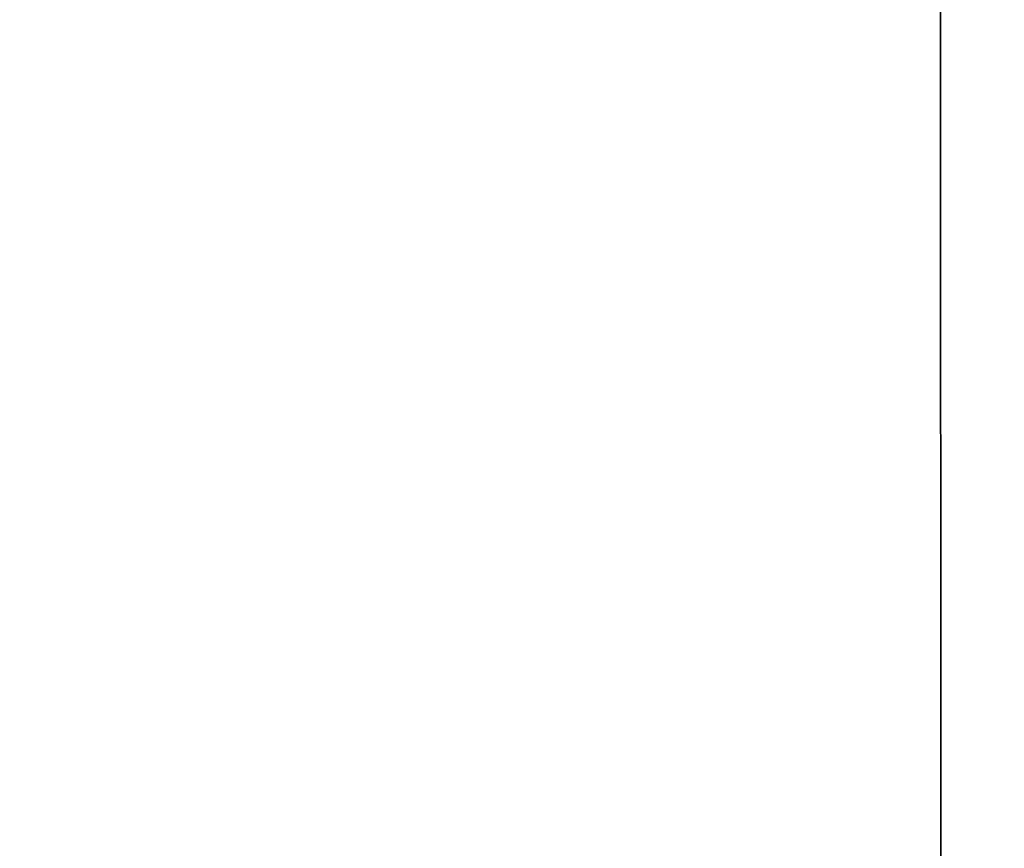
# Model space of a CAD drawing. Header units: millimetres. Extents: x -125 to 171, y -35 to 1363.
# Tile 820 of 1056: x -52.543 to -52.5277, y 1225.6775 to 1225.6904. Entities that reach past the tile are written whole.
import ezdxf

# ---------------------------------------------------------------- set-up
doc = ezdxf.new("R2010")
doc.units = ezdxf.units.MM
doc.header["$LTSCALE"] = 65.185185
doc.layers.add('2680', color=7, linetype='CONTINUOUS')
doc.layers.add('2681', color=7, linetype='CONTINUOUS')

msp = doc.modelspace()

# ---------------------------------------------------------------- linework, layer by layer
at = {"layer": '2680', "linetype": 'CONTINUOUS'}
for points in [[(-53.447179, 1225.7, 295.564538), (-53.44718, 1223.2, 295.564536), (-52.528604, 1223.2, 296.391614), (-53.447179, 1225.7, 295.564538)], [(-52.528651, 1225.7, 296.391593), (-53.447179, 1225.7, 295.564538), (-52.528604, 1223.2, 296.391614), (-52.528651, 1225.7, 296.391593)], [(-51.299273, 1225.7, 296.520806), (-52.528651, 1225.7, 296.391593), (-51.299324, 1223.2, 296.520817), (-51.299273, 1225.7, 296.520806)], [(-52.528651, 1225.7, 296.391593), (-52.528604, 1223.2, 296.391614), (-51.299324, 1223.2, 296.520817), (-52.528651, 1225.7, 296.391593)]]:
    msp.add_3dface(points, dxfattribs=at)
at = {"layer": '2681', "linetype": 'CONTINUOUS'}
for points in [[(-53.201414, 1225.7, 293.226243), (-52.131004, 1225.7, 292.608234), (-53.201416, 1223.2, 293.226245), (-53.201414, 1225.7, 293.226243)], [(-52.131004, 1225.7, 292.608234), (-52.130953, 1223.2, 292.608223), (-53.201416, 1223.2, 293.226245), (-52.131004, 1225.7, 292.608234)]]:
    msp.add_3dface(points, dxfattribs=at)

doc.saveas('drawing.dxf')
